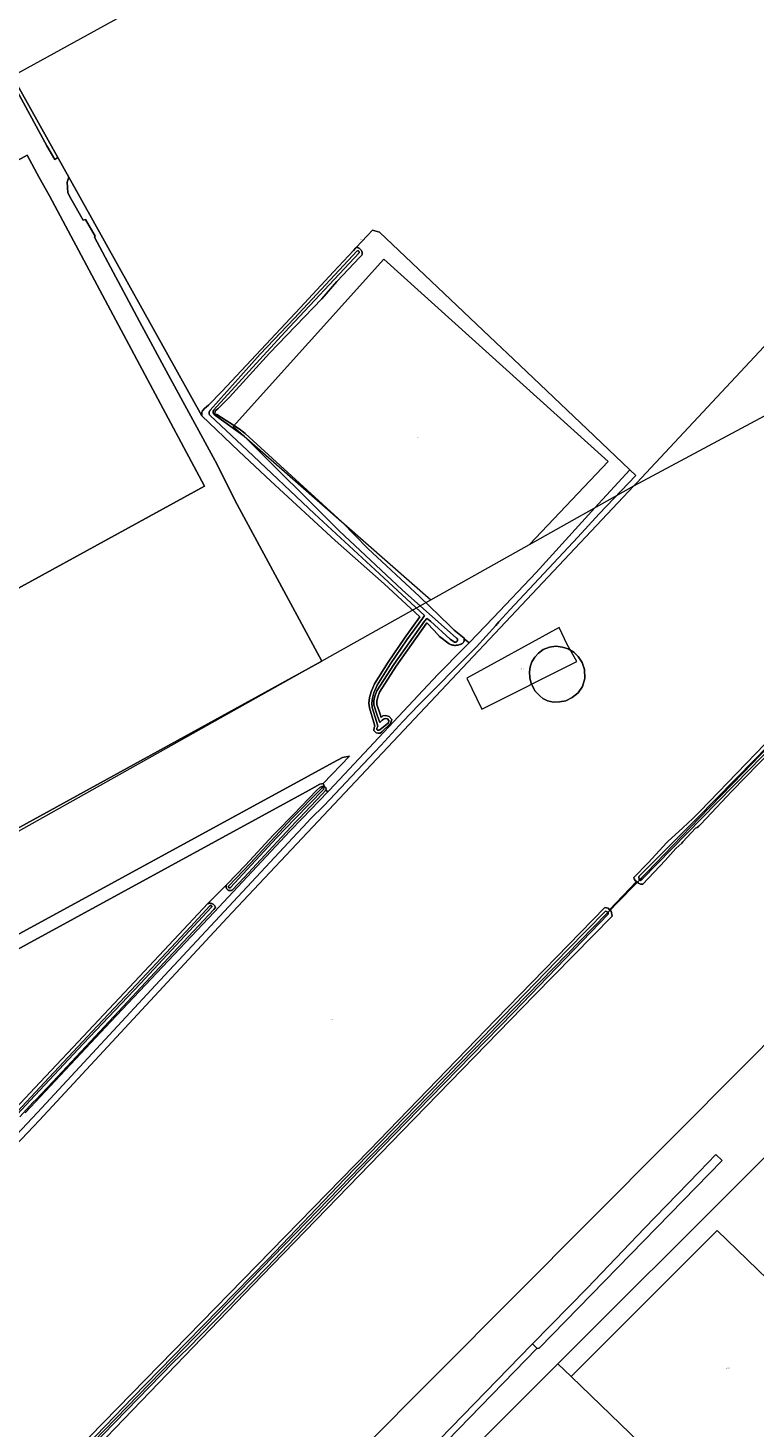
# Model space of a CAD drawing. Header units: metres. Extents: x 250001 to 257773, y 598992 to 609118.
# Tile 428 of 656: x 253085 to 253388, y 604246 to 604830. Entities that reach past the tile are written whole.
import ezdxf
from ezdxf.enums import TextEntityAlignment as Align
from ezdxf.lldxf.tags import DXFTag

# ---------------------------------------------------------------- set-up
doc = ezdxf.new("R2010")
doc.units = ezdxf.units.M
for name, color, linetype, lineweight in [('B-WE-GR-BOUWLAND-GV', 252, 'Continuous', 13), ('B-WE-GR-GRAS-GV', 252, 'Continuous', 13), ('B-WE-GR-GROENVOORZIENING-GV', 252, 'Continuous', 18), ('B-WE-KG-GRENS_PERCEEL-G', 150, 'KG-PERCEEL', 18), ('B-WE-KG-GRENS_PERCEEL-S', 150, 'Continuous', 25), ('B-WE-OG-TERREIN_ERF-GV', 7, 'Continuous', 18), ('B-WE-OG-WATER-GV', 252, 'Continuous', 18), ('B-WE-OG-WATER_SLOOT-GV', 252, 'Continuous', 18), ('B-WE-VH-ONVERHARD-GV', 252, 'Continuous', 18), ('B-WE-VH-VERHARDING_BETON-GV', 252, 'Continuous', 18), ('B-WE-VH-VERHARDING_GESLOTEN-GV', 252, 'Continuous', 18), ('B-WE-VH-VERHARDING_OPEN-GV', 252, 'Continuous', 18), ('X-XX-AL-REFERENTIE-G', 7, 'Continuous', 18)]:
    doc.layers.add(name, color=color, linetype=linetype, lineweight=lineweight)
doc.styles.add('NLCS-ISO', font='NLCS-ISO.ttf')
doc.styles.get("Standard").update_dxf_attribs({"font": 'NLCS-ISO.ttf'})
tags = doc.linetypes.add('KG-PERCEEL', pattern='A,5.5,-2,["P",Standard,S=1.8,R=0,X=-0.5,Y=-0.9],-2,5.5,-2,[5,NLCS.SHX,S=0.75,R=0,X=0,Y=0],-2', length=19).pattern_tags.tags
tags[6] = DXFTag(74, 10)

# ---------------------------------------------------------------- blocks, each defined once
blk = doc.blocks.new('SKG-PERCEELNUMMER-SO')
at = {"style": 'NLCS-ISO', "oblique": 10, "flags": 1}
blk.add_attdef('GEMEENTECODE', text='', height=1.8, dxfattribs=at).set_placement((0, 2.6), align=Align.MIDDLE_CENTER)
at = {"style": 'NLCS-ISO', "oblique": 10}
blk.add_attdef('SECTIE', text='', height=1.8, dxfattribs=at).set_placement((-0.5, 0), align=Align.MIDDLE_RIGHT)
blk.add_attdef('PERCEELNUMMER', text='', height=1.8, dxfattribs=at).set_placement((0.5, 0), align=Align.MIDDLE_LEFT)
blk = doc.blocks.new('BS2021-132-Xref-KAD-20210617')
at = {"layer": 'B-WE-KG-GRENS_PERCEEL-G', "flags": 128}
for points in [[(253671.185, 604994.272), (253663.031, 605083.967), (253638.456, 605117.479), (252958.162, 604743.262), (252958.162, 604746.208)], [(253671.185, 604994.272), (253616.24, 604935.953), (253482.33, 604793.339), (253339.046, 604640.012), (253337.751, 604638.636)], [(253673.038, 604818.333), (253653.006, 604797.559), (253635.756, 604779.567), (253613.646, 604757.13), (253562.458, 604704.078), (253516.85, 604657.541), (253473.106, 604611.935), (253432.62, 604570.052), (253405.162, 604541.665), (253383.29, 604518.862), (253365.14, 604500.247), (253343.27, 604477.444), (253265.552, 604397.866), (253192.024, 604322.011), (253084.524, 604211.254), (253059.86, 604186.589), (252972.37, 604095.843), (252935.884, 604058.467)], [(253337.751, 604638.636), (253673.038, 604818.333)], [(253294.296, 604614.254), (253327.125, 604648.907), (253233.555, 604733.178), (253170.787, 604663.436), (253253.136, 604591.159)], [(252996.873, 604008.546), (253384.645, 604397.781), (253684.111, 604700.428)], [(253696.109, 604661.909), (253306.126, 604272.654)], [(253337.751, 604638.636), (253168.31, 604458.563), (253089.974, 604374.2), (253004.27, 604283.81), (252858.616, 604128.187), (252854.96, 604121.779), (252854.96, 604119.101), (252856.3, 604115.753), (252862.326, 604111.066), (252920.394, 604066.51)], [(253294.296, 604614.254), (253337.751, 604638.636)], [(253253.136, 604591.159), (253294.296, 604614.254)], [(252738.288, 604302.28), (253253.136, 604591.159)], [(253311.664, 604267.305), (253372.496, 604328.136), (253447.94, 604255.253)], [(253306.126, 604272.654), (253058.762, 604025.75), (253022.1, 603989.089)], [(253311.664, 604267.305), (253306.126, 604272.654)], [(253385.47, 604196.006), (253311.664, 604267.305)]]:
    blk.add_lwpolyline(points, dxfattribs=at)
blk.add_lwpolyline([(253268.195, 604558.482), (253274.486, 604545.529), (253314.086, 604565.513), (253310.015, 604572.545), (253306.684, 604579.577)], close=True, dxfattribs=at)
at = {"layer": 'B-WE-KG-GRENS_PERCEEL-S', "xscale": 0.2, "yscale": 0.2, "zscale": 0.2}
for p, values in [((253224.019, 604741.323), {'PERCEELNUMMER': '234', 'SECTIE': 'M'}), ((253248.153, 604658.78), {'PERCEELNUMMER': '235', 'SECTIE': 'M'}), ((253291.117, 604562.393), {'PERCEELNUMMER': '293', 'SECTIE': 'M'}), ((253211.538, 604416.081), {'PERCEELNUMMER': '292', 'SECTIE': 'M'}), ((253376.838, 604270.775), {'PERCEELNUMMER': '110', 'SECTIE': 'M'})]:
    blk.add_blockref('SKG-PERCEELNUMMER-SO', p, dxfattribs=at).add_auto_attribs(values)
blk = doc.blocks.new('BS2021-132-Xref-BGT-GRIJS-20210617-aangepast')
at = {"layer": 'B-WE-GR-BOUWLAND-GV', "flags": 128}
for points in [[(253074.197, 604817.72), (253097.659, 604775.612), (253102.238, 604767.395), (253157.67, 604667.91), (253157.67, 604669.48), (253158.01, 604669.99), (253158.82, 604670.96), (253160.47, 604672.27), (253166.02, 604677.96), (253198.72, 604712.85), (253212.57, 604727.86), (253220.88, 604736.89), (253221.94, 604737.99), (253226.829, 604743.064), (253226.835, 604743.052), (253228.883, 604745.247), (253231.793, 604744.453), (253280.233, 604698.508), (253287.602, 604691.513), (253321.132, 604659.683), (253321.461, 604659.35), (253336.07, 604645.369), (253338.69, 604643.072), (253323.4, 604626.96), (253314.47, 604617.33), (253286.153, 604586.951), (253281.51, 604581.97), (253280.24, 604580.4), (253272.27, 604571.63), (253271.6, 604570.95), (253271.041, 604570.388), (253270.627, 604569.971), (253248.21, 604547.42), (253241.528, 604540.443), (253232.387, 604530.398), (253222.505, 604519.988), (253208.685, 604505.371), (253203.18, 604500), (253199.92, 604496.54), (253197.55, 604493.95), (253138.33, 604430.44), (253089.14, 604377.36), (253043.05, 604328.47)], [(253105.01, 604236.2), (253227.4, 604361.57), (253280.31, 604416.22), (253325.666, 604462.826), (253327.074, 604462.538), (253327.661, 604461.953), (253338.937, 604473.688), (253338.388, 604474.181), (253337.981, 604474.852), (253337.867, 604475.363), (253343.81, 604481.47), (253351.6, 604489.95), (253351.965, 604490.42), (253358.163, 604496.122), (253362.379, 604500), (253363.26, 604500.81), (253363.55, 604501.06), (253364.19, 604501.78), (253365.33, 604502.97), (253423.29, 604563.01)], [(253400.79, 604534.05), (253378.59, 604511.37), (253367.9, 604500), (253365.55, 604497.5), (253364.87, 604496.82), (253364.23, 604496.23), (253363.56, 604495.89), (253358.195, 604490.275), (253357.79, 604489.66), (253355.38, 604487.5), (253350.85, 604482.41), (253341.601, 604472.623), (253340.627, 604472.67), (253339.688, 604473.012), (253338.937, 604473.688), (253327.661, 604461.953), (253328.292, 604461.326), (253328.701, 604459.325), (253296.41, 604426.32), (253241.25, 604369.59), (253182.88, 604309.38), (253089.13, 604212.2)], [(253022.588, 604000.219), (253295.137, 604280.502), (253295.571, 604280.945), (253318.325, 604304.178), (253342.231, 604329.165), (253365.001, 604352.707), (253371.924, 604359.854), (253374.678, 604357.318), (253298.389, 604279.184), (253297.534, 604279.028), (253297.422, 604279.008), (253026.411, 604000)]]:
    blk.add_lwpolyline(points, dxfattribs=at)
blk.add_lwpolyline([(253308.094, 604571.492), (253310.395, 604570.776), (253312.799, 604569.293), (253314.64, 604567.502), (253316.226, 604565.099), (253317.249, 604562.132), (253317.351, 604558.348), (253316.379, 604555.075), (253314.589, 604552.415), (253312.134, 604550.369), (253309.475, 604549.091), (253306.815, 604548.579), (253304.258, 604548.528), (253301.803, 604548.988), (253299.911, 604550.011), (253298.581, 604551.188), (253296.638, 604553.131), (253295.052, 604556.251), (253294.439, 604558.706), (253294.285, 604561.109), (253294.541, 604563.206), (253295.308, 604565.303), (253296.536, 604567.196), (253298.07, 604568.883), (253299.962, 604570.418), (253302.622, 604571.441), (253305.332, 604571.799)], close=True, dxfattribs=at)
at = {"layer": 'B-WE-GR-GRAS-GV', "flags": 128}
blk.add_lwpolyline([(253068.005, 604366.378), (253088.056, 604387.713), (253103.924, 604404.513), (253125.44, 604427.471), (253143.915, 604447.126), (253160.216, 604464.485), (253160.269, 604464.503), (253168.23, 604472.62), (253175.85, 604480.59), (253187.46, 604493.02), (253190.51, 604496.03), (253194.24, 604500), (253195.85, 604501.71), (253205.592, 604511.828), (253206.868, 604512.941), (253207.714, 604513.329), (253208.31, 604513.35), (253208.906, 604513.239), (253208.233, 604514.57), (253206.881, 604514.264), (253202.411, 604511.823), (252710.973, 604243.444)], dxfattribs=at)
at = {"layer": 'B-WE-GR-GROENVOORZIENING-GV', "flags": 128}
for points in [[(252710.973, 604243.444), (253202.411, 604511.823), (253206.881, 604514.264), (253208.233, 604514.57), (253219.213, 604525.975), (253216.344, 604525.486), (253212.48, 604523.377), (253202.023, 604517.671), (252746.525, 604269.116), (252714.257, 604251.508), (252701.215, 604252.272), (252692.88, 604253.86), (252687.324, 604258.226), (252455.773, 604480.221), (252453.114, 604476.997), (252488.067, 604443.257), (252485.468, 604440.543), (252526.854, 604400.477), (252565.152, 604363.171), (252601.003, 604329.899), (252636.656, 604295.702), (252681.106, 604253.633), (252693.014, 604242.402)], [(253084.1, 604377.23), (253119.81, 604415.3), (253153.23, 604450.83), (253162.81, 604460.92), (253194.37, 604494.71), (253199.48, 604500), (253210.178, 604511.064), (253209.364, 604511.852), (253207.834, 604510.179), (253198.24, 604500), (253196.938, 604498.617), (253189.12, 604490.3), (253175.35, 604475.42), (253170.31, 604470.12), (253170.223, 604470.075), (253170.117, 604470.028), (253170.009, 604469.989), (253169.899, 604469.958), (253169.786, 604469.935), (253169.672, 604469.919), (253169.557, 604469.911), (253169.442, 604469.911), (253169.328, 604469.92), (253169.214, 604469.936), (253169.101, 604469.96), (253168.991, 604469.992), (253168.883, 604470.031), (253168.778, 604470.078), (253168.676, 604470.132), (253168.579, 604470.193), (253168.486, 604470.261), (253168.397, 604470.335), (253168.315, 604470.415), (253168.238, 604470.5), (253168.167, 604470.591), (253168.102, 604470.686), (253168.045, 604470.786), (253167.994, 604470.889), (253167.951, 604470.995), (253167.915, 604471.105), (253167.887, 604471.216), (253167.866, 604471.329), (253167.854, 604471.444), (253167.85, 604471.559), (253167.853, 604471.674), (253167.865, 604471.788), (253167.884, 604471.902), (253167.912, 604472.013), (253167.947, 604472.123), (253167.989, 604472.23), (253168.039, 604472.333), (253168.096, 604472.433), (253168.16, 604472.529), (253168.23, 604472.62), (253160.269, 604464.503), (253160.46, 604464.558), (253160.655, 604464.596), (253160.852, 604464.619), (253161.05, 604464.626), (253161.249, 604464.617), (253161.446, 604464.592), (253161.64, 604464.552), (253161.831, 604464.495), (253162.016, 604464.424), (253162.195, 604464.338), (253162.367, 604464.238), (253162.529, 604464.124), (253162.683, 604463.998), (253162.825, 604463.86), (253162.956, 604463.71), (253163.075, 604463.551), (253163.18, 604463.383), (253163.271, 604463.206), (253163.338, 604462.925), (253162.68, 604462.07), (253145.74, 604443.92), (253120.95, 604417.42), (253095.62, 604390.25), (253088.59, 604382.87), (253087.44, 604381.77), (253081.81, 604375.62)]]:
    blk.add_lwpolyline(points, dxfattribs=at)
at = {"layer": 'B-WE-OG-TERREIN_ERF-GV', "flags": 128}
blk.add_lwpolyline([(253231.793, 604744.453), (253228.883, 604745.247), (253226.835, 604743.052), (253226.829, 604743.064), (253221.94, 604737.99), (253222.248, 604738.164), (253222.351, 604738.143), (253222.454, 604738.118), (253222.6, 604738.076), (253222.742, 604738.027), (253222.882, 604737.97), (253223.019, 604737.906), (253223.152, 604737.835), (253223.282, 604737.756), (253223.406, 604737.671), (253223.527, 604737.58), (253223.642, 604737.482), (253223.752, 604737.378), (253223.856, 604737.269), (253223.954, 604737.154), (253224.046, 604737.034), (253224.132, 604736.91), (253224.211, 604736.781), (253224.283, 604736.648), (253224.348, 604736.511), (253224.405, 604736.372), (253224.455, 604736.229), (253224.498, 604736.084), (253224.533, 604735.937), (253224.56, 604735.788), (253224.578, 604735.638), (253224.59, 604735.488), (253224.549, 604735.272), (253224.495, 604735.092), (253224.38, 604734.881), (253223.63, 604734.05), (253213.97, 604723.83), (253207.7, 604716.67), (253185.93, 604694.03), (253169.2, 604675.67), (253164.37, 604670.79), (253163.27, 604669.99), (253163.1, 604668.59), (253163.99, 604668.38), (253173.27, 604662.49), (253175.73, 604660.54), (253179.12, 604657.49), (253216.01, 604623.73), (253226.91, 604612.63), (253248.45, 604592.55), (253261.04, 604580.35), (253262.863, 604578.561), (253267.022, 604575.117), (253267.069, 604574.955), (253269.091, 604573.285), (253279.09, 604583.71), (253297.05, 604602.49), (253321.5, 604629.5), (253336.07, 604645.369), (253321.461, 604659.35), (253321.132, 604659.683), (253287.602, 604691.513), (253280.233, 604698.508)], close=True, dxfattribs=at)
at = {"layer": 'B-WE-OG-WATER-GV', "flags": 128}
for points in [[(253411.409, 604548.559), (253388.207, 604524.646), (253364.084, 604500), (253339.931, 604475.769), (253340.071, 604474.403), (253340.547, 604474.085), (253341.272, 604474.633), (253366.055, 604500), (253386.15, 604520.619), (253426.92, 604562.552)], [(253069.966, 604365.111), (253086.186, 604382.46), (253108.282, 604406.044), (253132.091, 604431.213), (253161.769, 604463.063), (253161.788, 604463.096), (253161.818, 604463.171), (253161.832, 604463.251), (253161.831, 604463.333), (253161.814, 604463.412), (253161.782, 604463.487), (253161.735, 604463.554), (253161.677, 604463.61), (253161.608, 604463.655), (253161.533, 604463.684), (253161.453, 604463.699), (253161.371, 604463.697), (253161.292, 604463.68), (253161.217, 604463.648), (253161.15, 604463.601), (253161.094, 604463.543), (253153.029, 604454.78), (253132.73, 604433.183), (253112.036, 604411.134), (253092.133, 604389.854), (253071.44, 604367.761)], [(253106.781, 604233.123), (253145.633, 604272.984), (253151.984, 604279.182), (253184.865, 604312.759), (253223.363, 604353.032), (253252.943, 604383.474), (253287.661, 604419.137), (253327.094, 604460.082), (253327.053, 604460.909), (253325.946, 604461.377), (253310.188, 604445.161), (253274.551, 604408.51), (253247.35, 604380.54), (253217.12, 604349.602), (253185.327, 604316.306), (253151.311, 604281.521), (253128.901, 604258.529), (253105.939, 604234.688)]]:
    blk.add_lwpolyline(points, dxfattribs=at)
for points in [[(253250.528, 604584.692), (253249.635, 604583.348), (253243.203, 604574.491), (253236.356, 604564.502), (253230.821, 604555.523), (253229.409, 604552.364), (253228.842, 604550.199), (253228.62, 604548.08), (253228.768, 604546.296), (253230.526, 604540.367), (253231.083, 604538.471), (253230.723, 604537.607), (253230.712, 604537.096), (253230.931, 604536.823), (253231.306, 604536.798), (253231.659, 604536.782), (253231.975, 604537.021), (253235.578, 604539.921), (253235.63, 604540.863), (253235.095, 604541.482), (253234.39, 604541.668), (253233.701, 604541.579), (253232.925, 604541.009), (253231.863, 604540.032), (253230.823, 604543.08), (253229.411, 604547.355), (253229.411, 604549.065), (253229.894, 604551.035), (253230.712, 604553.265), (253237.704, 604564.19), (253250.485, 604582.274), (253251.504, 604583.33), (253253.086, 604582.324), (253261.259, 604574.756), (253262.998, 604573.507), (253263.021, 604573.499), (253263.144, 604573.47), (253263.269, 604573.456), (253263.395, 604573.459), (253263.52, 604573.477), (253263.641, 604573.511), (253263.758, 604573.56), (253263.867, 604573.623), (253263.967, 604573.7), (253264.056, 604573.789), (253264.134, 604573.888), (253264.199, 604573.996), (253264.249, 604574.112), (253264.284, 604574.233), (253264.304, 604574.358), (253264.308, 604574.484), (253264.295, 604574.609), (253264.267, 604574.732), (253264.224, 604574.851), (253264.166, 604574.963), (253264.094, 604575.066), (253264.01, 604575.16), (253263.915, 604575.243), (253241.281, 604595.34), (253215.021, 604619.996), (253175.412, 604659.438), (253163.375, 604668.052), (253163.326, 604668.071), (253163.185, 604668.139), (253163.052, 604668.221), (253162.927, 604668.317), (253162.813, 604668.424), (253162.711, 604668.543), (253162.621, 604668.671), (253162.545, 604668.808), (253162.483, 604668.952), (253162.437, 604669.102), (253162.405, 604669.255), (253162.389, 604669.411), (253162.39, 604669.568), (253162.406, 604669.723), (253162.438, 604669.877), (253162.486, 604670.026), (253162.549, 604670.17), (253162.626, 604670.306), (253192.285, 604702.723), (253223.335, 604735.883), (253223.338, 604735.9), (253223.346, 604736.008), (253223.338, 604736.117), (253223.315, 604736.223), (253223.276, 604736.325), (253223.223, 604736.42), (253223.156, 604736.506), (253223.077, 604736.582), (253222.989, 604736.645), (253222.892, 604736.695), (253222.788, 604736.73), (253222.681, 604736.749), (253222.572, 604736.753), (253222.464, 604736.74), (253196.229, 604708.406), (253181.987, 604693.532), (253161.23, 604670.228), (253161.144, 604670.131), (253161.045, 604669.997), (253160.959, 604669.854), (253160.887, 604669.703), (253160.83, 604669.547), (253160.788, 604669.385), (253160.762, 604669.221), (253160.752, 604669.054), (253160.758, 604668.887), (253160.78, 604668.722), (253160.817, 604668.56), (253160.87, 604668.401), (253160.938, 604668.249), (253161.019, 604668.104), (253161.115, 604667.967), (253176.79, 604653.399), (253204.726, 604627.028), (253231.786, 604602.046)], [(253208.422, 604512.026), (253208.643, 604512.386), (253208.379, 604512.622), (253208.088, 604512.747), (253207.743, 604512.642), (253195.288, 604500), (253177.936, 604481.4), (253168.818, 604471.756), (253168.79, 604471.669), (253168.778, 604471.578), (253168.782, 604471.486), (253168.801, 604471.397), (253168.836, 604471.312), (253168.885, 604471.235), (253168.947, 604471.167), (253169.019, 604471.111), (253169.1, 604471.069), (253169.188, 604471.041), (253169.278, 604471.028), (253169.37, 604471.032), (253169.459, 604471.052), (253169.544, 604471.087), (253169.622, 604471.136), (253169.689, 604471.197), (253169.723, 604471.238), (253188.886, 604491.921), (253196.553, 604500)]]:
    blk.add_lwpolyline(points, close=True, dxfattribs=at)
at = {"layer": 'B-WE-OG-WATER_SLOOT-GV', "flags": 128}
for points in [[(253423.29, 604563.01), (253365.33, 604502.97), (253364.19, 604501.78), (253363.55, 604501.06), (253363.26, 604500.81), (253362.379, 604500), (253358.163, 604496.122), (253351.965, 604490.42), (253351.6, 604489.95), (253343.81, 604481.47), (253337.867, 604475.363), (253337.981, 604474.852), (253338.388, 604474.181), (253338.937, 604473.688), (253339.688, 604473.012), (253340.627, 604472.67), (253341.601, 604472.623), (253350.85, 604482.41), (253355.38, 604487.5), (253357.79, 604489.66), (253358.195, 604490.275), (253363.56, 604495.89), (253364.23, 604496.23), (253364.87, 604496.82), (253365.55, 604497.5), (253367.9, 604500), (253378.59, 604511.37), (253400.79, 604534.05)], [(253426.92, 604562.552), (253386.15, 604520.619), (253366.055, 604500), (253341.272, 604474.633), (253340.547, 604474.085), (253340.071, 604474.403), (253339.931, 604475.769), (253364.084, 604500), (253388.207, 604524.646), (253411.409, 604548.559)], [(253081.81, 604375.62), (253087.44, 604381.77), (253088.59, 604382.87), (253095.62, 604390.25), (253120.95, 604417.42), (253145.74, 604443.92), (253162.68, 604462.07), (253163.338, 604462.925), (253163.271, 604463.206), (253163.18, 604463.383), (253163.075, 604463.551), (253162.956, 604463.71), (253162.825, 604463.86), (253162.683, 604463.998), (253162.529, 604464.124), (253162.367, 604464.238), (253162.195, 604464.338), (253162.016, 604464.424), (253161.831, 604464.495), (253161.64, 604464.552), (253161.446, 604464.592), (253161.249, 604464.617), (253161.05, 604464.626), (253160.852, 604464.619), (253160.655, 604464.596), (253160.46, 604464.558), (253160.269, 604464.503), (253160.216, 604464.485), (253143.915, 604447.126), (253125.44, 604427.471), (253103.924, 604404.513), (253088.056, 604387.713), (253068.005, 604366.378)], [(253071.44, 604367.761), (253092.133, 604389.854), (253112.036, 604411.134), (253132.73, 604433.183), (253153.029, 604454.78), (253161.094, 604463.543), (253161.15, 604463.601), (253161.217, 604463.648), (253161.292, 604463.68), (253161.371, 604463.697), (253161.453, 604463.699), (253161.533, 604463.684), (253161.608, 604463.655), (253161.677, 604463.61), (253161.735, 604463.554), (253161.782, 604463.487), (253161.814, 604463.412), (253161.831, 604463.333), (253161.832, 604463.251), (253161.818, 604463.171), (253161.788, 604463.096), (253161.769, 604463.063), (253132.091, 604431.213), (253108.282, 604406.044), (253086.186, 604382.46), (253069.966, 604365.111)], [(253089.13, 604212.2), (253182.88, 604309.38), (253241.25, 604369.59), (253296.41, 604426.32), (253328.701, 604459.325), (253328.292, 604461.326), (253327.661, 604461.953), (253327.074, 604462.538), (253325.666, 604462.826), (253280.31, 604416.22), (253227.4, 604361.57), (253105.01, 604236.2)], [(253105.939, 604234.688), (253128.901, 604258.529), (253151.311, 604281.521), (253185.327, 604316.306), (253217.12, 604349.602), (253247.35, 604380.54), (253274.551, 604408.51), (253310.188, 604445.161), (253325.946, 604461.377), (253327.053, 604460.909), (253327.094, 604460.082), (253287.661, 604419.137), (253252.943, 604383.474), (253223.363, 604353.032), (253184.865, 604312.759), (253151.984, 604279.182), (253145.633, 604272.984), (253106.781, 604233.123)]]:
    blk.add_lwpolyline(points, dxfattribs=at)
for points in [[(253248.645, 604584.072), (253242.201, 604575.198), (253235.328, 604565.171), (253229.734, 604556.098), (253228.248, 604552.772), (253227.633, 604550.419), (253227.388, 604548.093), (253227.557, 604546.068), (253229.35, 604540.02), (253229.784, 604538.542), (253229.502, 604537.865), (253229.476, 604536.676), (253230.313, 604535.635), (253231.236, 604535.574), (253232.046, 604535.536), (253232.73, 604536.055), (253236.362, 604539.569), (253236.882, 604541.29), (253235.775, 604542.571), (253234.47, 604542.915), (253233.23, 604542.755), (253232.43, 604542.167), (253231.986, 604543.471), (253230.638, 604547.552), (253230.638, 604548.917), (253231.069, 604550.677), (253231.817, 604552.717), (253238.721, 604563.505), (253251.475, 604581.55), (253254.56, 604578.32), (253256.76, 604575.819), (253260.785, 604572.792), (253261.058, 604572.664), (253261.337, 604572.549), (253261.622, 604572.45), (253261.912, 604572.366), (253262.206, 604572.298), (253262.503, 604572.245), (253262.658, 604572.226), (253262.803, 604572.208), (253263.104, 604572.187), (253263.406, 604572.181), (253263.707, 604572.192), (253264.008, 604572.219), (253264.307, 604572.261), (253264.603, 604572.319), (253264.896, 604572.393), (253265.184, 604572.482), (253265.467, 604572.587), (253265.507, 604572.603), (253265.679, 604572.639), (253265.847, 604572.692), (253266.009, 604572.759), (253266.165, 604572.841), (253266.312, 604572.937), (253266.45, 604573.045), (253266.578, 604573.166), (253266.694, 604573.298), (253266.798, 604573.44), (253266.888, 604573.59), (253266.965, 604573.749), (253267.027, 604573.913), (253267.073, 604574.083), (253267.104, 604574.256), (253267.119, 604574.431), (253267.118, 604574.607), (253267.101, 604574.782), (253267.069, 604574.955), (253267.022, 604575.117), (253262.863, 604578.561), (253261.04, 604580.35), (253248.45, 604592.55), (253226.91, 604612.63), (253216.01, 604623.73), (253179.12, 604657.49), (253175.73, 604660.54), (253173.27, 604662.49), (253163.99, 604668.38), (253163.1, 604668.59), (253163.27, 604669.99), (253164.37, 604670.79), (253169.2, 604675.67), (253185.93, 604694.03), (253207.7, 604716.67), (253213.97, 604723.83), (253223.63, 604734.05), (253224.38, 604734.881), (253224.495, 604735.092), (253224.549, 604735.272), (253224.59, 604735.488), (253224.578, 604735.638), (253224.56, 604735.788), (253224.533, 604735.937), (253224.498, 604736.084), (253224.455, 604736.229), (253224.405, 604736.372), (253224.348, 604736.511), (253224.283, 604736.648), (253224.211, 604736.781), (253224.132, 604736.91), (253224.046, 604737.034), (253223.954, 604737.154), (253223.856, 604737.269), (253223.752, 604737.378), (253223.642, 604737.482), (253223.527, 604737.58), (253223.406, 604737.671), (253223.282, 604737.756), (253223.152, 604737.835), (253223.019, 604737.906), (253222.882, 604737.97), (253222.742, 604738.027), (253222.6, 604738.076), (253222.454, 604738.118), (253222.351, 604738.143), (253222.248, 604738.164), (253221.94, 604737.99), (253220.88, 604736.89), (253212.57, 604727.86), (253198.72, 604712.85), (253166.02, 604677.96), (253160.47, 604672.27), (253158.82, 604670.96), (253158.01, 604669.99), (253157.67, 604669.48), (253157.67, 604667.91), (253173.153, 604653.119), (253186.49, 604640.6), (253213.22, 604615.97), (253233.78, 604597.8)], [(253249.635, 604583.348), (253250.528, 604584.692), (253231.786, 604602.046), (253204.726, 604627.028), (253176.79, 604653.399), (253161.115, 604667.967), (253161.019, 604668.104), (253160.938, 604668.249), (253160.87, 604668.401), (253160.817, 604668.56), (253160.78, 604668.722), (253160.758, 604668.887), (253160.752, 604669.054), (253160.762, 604669.221), (253160.788, 604669.385), (253160.83, 604669.547), (253160.887, 604669.703), (253160.959, 604669.854), (253161.045, 604669.997), (253161.144, 604670.131), (253161.23, 604670.228), (253181.987, 604693.532), (253196.229, 604708.406), (253222.464, 604736.74), (253222.572, 604736.753), (253222.681, 604736.749), (253222.788, 604736.73), (253222.892, 604736.695), (253222.989, 604736.645), (253223.077, 604736.582), (253223.156, 604736.506), (253223.223, 604736.42), (253223.276, 604736.325), (253223.315, 604736.223), (253223.338, 604736.117), (253223.346, 604736.008), (253223.338, 604735.9), (253223.335, 604735.883), (253192.285, 604702.723), (253162.626, 604670.306), (253162.549, 604670.17), (253162.486, 604670.026), (253162.438, 604669.877), (253162.406, 604669.723), (253162.39, 604669.568), (253162.389, 604669.411), (253162.405, 604669.255), (253162.437, 604669.102), (253162.483, 604668.952), (253162.545, 604668.808), (253162.621, 604668.671), (253162.711, 604668.543), (253162.813, 604668.424), (253162.927, 604668.317), (253163.052, 604668.221), (253163.185, 604668.139), (253163.326, 604668.071), (253163.375, 604668.052), (253175.412, 604659.438), (253215.021, 604619.996), (253241.281, 604595.34), (253263.915, 604575.243), (253264.01, 604575.16), (253264.094, 604575.066), (253264.166, 604574.963), (253264.224, 604574.851), (253264.267, 604574.732), (253264.295, 604574.609), (253264.308, 604574.484), (253264.304, 604574.358), (253264.284, 604574.233), (253264.249, 604574.112), (253264.199, 604573.996), (253264.134, 604573.888), (253264.056, 604573.789), (253263.967, 604573.7), (253263.867, 604573.623), (253263.758, 604573.56), (253263.641, 604573.511), (253263.52, 604573.477), (253263.395, 604573.459), (253263.269, 604573.456), (253263.144, 604573.47), (253263.021, 604573.499), (253262.998, 604573.507), (253261.259, 604574.756), (253253.086, 604582.324), (253251.504, 604583.33), (253250.485, 604582.274), (253237.704, 604564.19), (253230.712, 604553.265), (253229.894, 604551.035), (253229.411, 604549.065), (253229.411, 604547.355), (253230.823, 604543.08), (253231.863, 604540.032), (253232.925, 604541.009), (253233.701, 604541.579), (253234.39, 604541.668), (253235.095, 604541.482), (253235.63, 604540.863), (253235.578, 604539.921), (253231.975, 604537.021), (253231.659, 604536.782), (253231.306, 604536.798), (253230.931, 604536.823), (253230.712, 604537.096), (253230.723, 604537.607), (253231.083, 604538.471), (253230.526, 604540.367), (253228.768, 604546.296), (253228.62, 604548.08), (253228.842, 604550.199), (253229.409, 604552.364), (253230.821, 604555.523), (253236.356, 604564.502), (253243.203, 604574.491)], [(253168.23, 604472.62), (253168.16, 604472.529), (253168.096, 604472.433), (253168.039, 604472.333), (253167.989, 604472.23), (253167.947, 604472.123), (253167.912, 604472.013), (253167.884, 604471.902), (253167.865, 604471.788), (253167.853, 604471.674), (253167.85, 604471.559), (253167.854, 604471.444), (253167.866, 604471.329), (253167.887, 604471.216), (253167.915, 604471.105), (253167.951, 604470.995), (253167.994, 604470.889), (253168.045, 604470.786), (253168.102, 604470.686), (253168.167, 604470.591), (253168.238, 604470.5), (253168.315, 604470.415), (253168.397, 604470.335), (253168.486, 604470.261), (253168.579, 604470.193), (253168.676, 604470.132), (253168.778, 604470.078), (253168.883, 604470.031), (253168.991, 604469.992), (253169.101, 604469.96), (253169.214, 604469.936), (253169.328, 604469.92), (253169.442, 604469.911), (253169.557, 604469.911), (253169.672, 604469.919), (253169.786, 604469.935), (253169.899, 604469.958), (253170.009, 604469.989), (253170.117, 604470.028), (253170.223, 604470.075), (253170.31, 604470.12), (253175.35, 604475.42), (253189.12, 604490.3), (253196.938, 604498.617), (253198.24, 604500), (253207.834, 604510.179), (253209.364, 604511.852), (253209.488, 604512.268), (253209.336, 604512.712), (253208.906, 604513.239), (253208.31, 604513.35), (253207.714, 604513.329), (253206.868, 604512.941), (253205.592, 604511.828), (253195.85, 604501.71), (253194.24, 604500), (253190.51, 604496.03), (253187.46, 604493.02), (253175.85, 604480.59)], [(253208.422, 604512.026), (253196.553, 604500), (253188.886, 604491.921), (253169.723, 604471.238), (253169.689, 604471.197), (253169.622, 604471.136), (253169.544, 604471.087), (253169.459, 604471.052), (253169.37, 604471.032), (253169.278, 604471.028), (253169.188, 604471.041), (253169.1, 604471.069), (253169.019, 604471.111), (253168.947, 604471.167), (253168.885, 604471.235), (253168.836, 604471.312), (253168.801, 604471.397), (253168.782, 604471.486), (253168.778, 604471.578), (253168.79, 604471.669), (253168.818, 604471.756), (253177.936, 604481.4), (253195.288, 604500), (253207.743, 604512.642), (253208.088, 604512.747), (253208.379, 604512.622), (253208.643, 604512.386)]]:
    blk.add_lwpolyline(points, close=True, dxfattribs=at)
at = {"layer": 'B-WE-VH-ONVERHARD-GV', "flags": 128}
for points in [[(252899.861, 604695.856), (253014.465, 604758.691), (253077.198, 604792.587), (253066.435, 604812.541), (253073.542, 604816.265), (253093.121, 604780.423), (253096.469, 604774.819), (253097.659, 604775.612), (253074.197, 604817.72), (252864.728, 604707.026), (252858.113, 604703.719), (252852.16, 604703.719), (252843.211, 604708.896), (252841.793, 604709.716), (252837.692, 604712.758), (252835.708, 604716.33), (252834.385, 604721.49), (252835.178, 604725.458), (252755.628, 604685.752)], [(252746.525, 604269.116), (253202.023, 604517.671), (253212.48, 604523.377), (253216.344, 604525.486), (253219.213, 604525.975), (253208.233, 604514.57), (253208.906, 604513.239), (253209.336, 604512.712), (253209.488, 604512.268), (253209.364, 604511.852), (253210.178, 604511.064), (253210.89, 604511.8), (253256.03, 604559.988), (253266.89, 604570.99), (253269.091, 604573.285), (253267.069, 604574.955), (253267.101, 604574.782), (253267.118, 604574.607), (253267.119, 604574.431), (253267.104, 604574.256), (253267.073, 604574.083), (253267.027, 604573.913), (253266.965, 604573.749), (253266.888, 604573.59), (253266.798, 604573.44), (253266.694, 604573.298), (253266.578, 604573.166), (253266.45, 604573.045), (253266.312, 604572.937), (253266.165, 604572.841), (253266.009, 604572.759), (253265.847, 604572.692), (253265.679, 604572.639), (253265.507, 604572.603), (253265.467, 604572.587), (253265.184, 604572.482), (253264.896, 604572.393), (253264.603, 604572.319), (253264.307, 604572.261), (253264.008, 604572.219), (253263.707, 604572.192), (253263.406, 604572.181), (253263.104, 604572.187), (253262.803, 604572.208), (253262.658, 604572.226), (253262.503, 604572.245), (253262.206, 604572.298), (253261.912, 604572.366), (253261.622, 604572.45), (253261.337, 604572.549), (253261.058, 604572.664), (253260.785, 604572.792), (253256.76, 604575.819), (253254.56, 604578.32), (253251.475, 604581.55), (253238.721, 604563.505), (253231.817, 604552.717), (253231.069, 604550.677), (253230.638, 604548.917), (253230.638, 604547.552), (253231.986, 604543.471), (253232.43, 604542.167), (253233.23, 604542.755), (253234.47, 604542.915), (253235.775, 604542.571), (253236.882, 604541.29), (253236.362, 604539.569), (253232.73, 604536.055), (253232.046, 604535.536), (253231.236, 604535.574), (253230.313, 604535.635), (253229.476, 604536.676), (253229.502, 604537.865), (253229.784, 604538.542), (253229.35, 604540.02), (253227.557, 604546.068), (253227.388, 604548.093), (253227.633, 604550.419), (253228.248, 604552.772), (253229.734, 604556.098), (253235.328, 604565.171), (253242.201, 604575.198), (253248.645, 604584.072), (253233.78, 604597.8), (253213.22, 604615.97), (253186.49, 604640.6), (253173.153, 604653.119), (253157.67, 604667.91), (253102.238, 604767.395), (253101.543, 604765.32), (253101.817, 604760.81), (253103.081, 604758.486), (253108.24, 604749.466), (253109.163, 604749.705), (253113.195, 604742.82), (253112.938, 604742.325), (253131.663, 604707.233), (253143.861, 604684.853), (253163.235, 604649.079), (253172.46, 604630.935), (253207.79, 604565.536), (252871.913, 604381.026)]]:
    blk.add_lwpolyline(points, dxfattribs=at)
blk.add_lwpolyline([(253297.534, 604279.028), (253295.571, 604280.945), (253295.137, 604280.502), (253022.588, 604000.219), (253022.355, 604000), (253019.6, 603997.406), (253016.523, 603995.648), (253020.624, 603992.258), (253021.621, 603994.769), (253026.367, 603999.955), (253026.411, 604000), (253297.422, 604279.008)], close=True, dxfattribs=at)
at = {"layer": 'B-WE-VH-VERHARDING_BETON-GV', "flags": 128}
blk.add_lwpolyline([(253043.05, 604328.47), (253089.14, 604377.36), (253138.33, 604430.44), (253197.55, 604493.95), (253199.92, 604496.54), (253203.18, 604500), (253208.685, 604505.371), (253222.505, 604519.988), (253232.387, 604530.398), (253241.528, 604540.443), (253248.21, 604547.42), (253270.627, 604569.971), (253271.041, 604570.388), (253271.6, 604570.95), (253272.27, 604571.63), (253280.24, 604580.4), (253281.51, 604581.97), (253286.153, 604586.951), (253314.47, 604617.33), (253323.4, 604626.96), (253338.69, 604643.072), (253336.07, 604645.369), (253321.5, 604629.5), (253297.05, 604602.49), (253279.09, 604583.71), (253269.091, 604573.285), (253266.89, 604570.99), (253256.03, 604559.988), (253210.89, 604511.8), (253210.178, 604511.064), (253199.48, 604500), (253194.37, 604494.71), (253162.81, 604460.92), (253153.23, 604450.83), (253119.81, 604415.3), (253084.1, 604377.23)], dxfattribs=at)
at = {"layer": 'B-WE-VH-VERHARDING_GESLOTEN-GV', "flags": 128}
for points in [[(253102.238, 604767.395), (253097.659, 604775.612), (253096.469, 604774.819), (253093.121, 604780.423), (253073.542, 604816.265), (253066.435, 604812.541), (253077.198, 604792.587), (253014.465, 604758.691), (252899.861, 604695.856), (252893.713, 604707.37), (252885.923, 604703.68), (252895.011, 604686.527), (252905.399, 604667.051), (252925.831, 604626.527), (252944.692, 604593.657), (252948.929, 604585.115)], [(252771.321, 604565.571), (252820.661, 604473.691), (252871.913, 604381.026), (253207.79, 604565.536), (253172.46, 604630.935), (253163.235, 604649.079), (253143.861, 604684.853), (253131.663, 604707.233), (253112.938, 604742.325), (253113.195, 604742.82), (253109.163, 604749.705), (253108.24, 604749.466), (253103.081, 604758.486), (253101.817, 604760.81), (253101.543, 604765.32), (253102.238, 604767.395)]]:
    blk.add_lwpolyline(points, dxfattribs=at)
for points in [[(252908.747, 604679.215), (253084.852, 604776.527), (253089.841, 604767.302), (253094.146, 604759.648), (253135.011, 604682.974), (253158.793, 604638.555), (253042.141, 604574.659), (253005.854, 604554.637), (252982.21, 604541.926), (252981.458, 604542.404), (252964.032, 604575.479), (252943.462, 604613.885)], [(252908.747, 604679.215), (252943.462, 604613.885), (252964.032, 604575.479), (252981.458, 604542.404), (252982.21, 604541.926), (253005.854, 604554.637), (253042.141, 604574.659), (253158.793, 604638.555), (253135.011, 604682.974), (253094.146, 604759.648), (253089.841, 604767.302), (253084.852, 604776.527)]]:
    blk.add_lwpolyline(points, close=True, dxfattribs=at)
at = {"layer": 'B-WE-VH-VERHARDING_OPEN-GV', "flags": 128}
for points in [[(253298.07, 604568.883), (253296.536, 604567.196), (253295.308, 604565.303), (253294.541, 604563.206), (253294.285, 604561.109), (253294.439, 604558.706), (253295.052, 604556.251), (253296.638, 604553.131), (253298.581, 604551.188), (253299.911, 604550.011), (253301.803, 604548.988), (253304.258, 604548.528), (253306.815, 604548.579), (253309.475, 604549.091), (253312.134, 604550.369), (253314.589, 604552.415), (253316.379, 604555.075), (253317.351, 604558.348), (253317.249, 604562.132), (253316.226, 604565.099), (253314.64, 604567.502), (253312.799, 604569.293), (253310.395, 604570.776), (253308.094, 604571.492), (253305.332, 604571.799), (253302.622, 604571.441), (253299.962, 604570.418)], [(253374.678, 604357.318), (253371.924, 604359.854), (253365.001, 604352.707), (253342.231, 604329.165), (253318.325, 604304.178), (253295.571, 604280.945), (253297.534, 604279.028), (253298.389, 604279.184)]]:
    blk.add_lwpolyline(points, close=True, dxfattribs=at)

msp = doc.modelspace()

# ---------------------------------------------------------------- block references
at = {"layer": 'X-XX-AL-REFERENTIE-G'}
for name in ['BS2021-132-Xref-BGT-GRIJS-20210617-aangepast', 'BS2021-132-Xref-KAD-20210617']:
    msp.add_blockref(name, (0, 0), dxfattribs=at)

doc.saveas('drawing.dxf')
